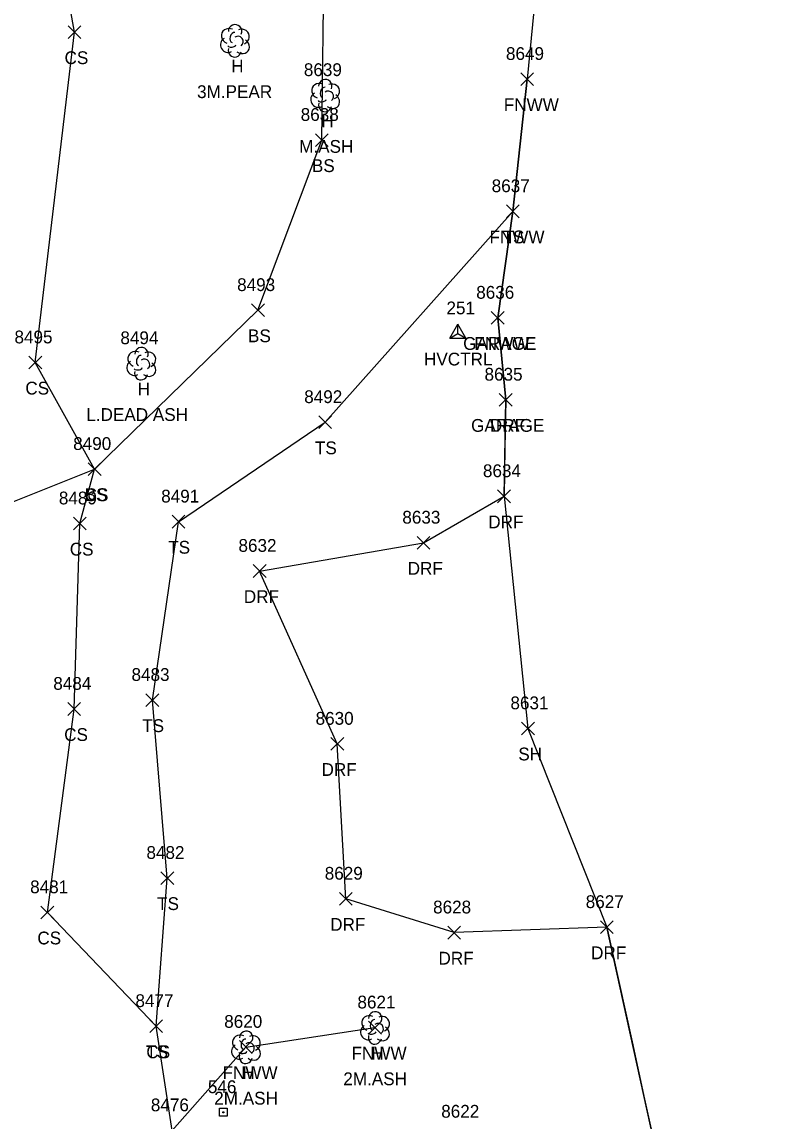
# Model space of a CAD drawing. Extents: x 1439173 to 1457902, y 641926 to 659889.
# Drawn here: x 1448419.9 to 1448537.3, y 645547.6 to 645719.4 of the extents above; entities that cross this region are included whole.
import ezdxf

# ---------------------------------------------------------------- set-up
doc = ezdxf.new("R2010")
doc.units = 0
for name, color, linetype in [('C_A', 7, 'Continuous'), ('C_I', 7, 'Continuous'), ('CPSM', 7, 'Continuous'), ('L_A', 7, 'Continuous'), ('L_C', 7, 'Continuous'), ('L_I', 7, 'Continuous'), ('L_TIC', 7, 'Continuous'), ('LBC', 7, 'Continuous'), ('LELB', 7, 'Continuous'), ('Level 18', 7, 'Continuous'), ('LFNC', 7, 'Continuous'), ('LSOGP', 7, 'Continuous'), ('LTD', 7, 'Continuous'), ('M_I', 7, 'Continuous'), ('R_A', 7, 'Continuous'), ('R_I', 7, 'Continuous'), ('R_TIC', 7, 'Continuous'), ('RDF', 7, 'Continuous')]:
    doc.layers.add(name, color=color, linetype=linetype)

msp = doc.modelspace()

# ---------------------------------------------------------------- linework, layer by layer
at = {"layer": 'CPSM'}
for p, q in [((1448486.83, 645669.99), (1448488.08, 645672.16)), ((1448489.33, 645669.99), (1448488.08, 645672.16)), ((1448488.09, 645670.71), (1448488.08, 645672.16)), ((1448486.83, 645669.99), (1448488.09, 645670.71)), ((1448486.83, 645669.99), (1448489.33, 645669.99)), ((1448488.09, 645670.71), (1448488.09, 645670.71)), ((1448488.09, 645670.71), (1448489.33, 645669.99))]:
    msp.add_line(p, q, dxfattribs=at)
at = {"layer": 'L_TIC'}
for points in [[(1448427.13, 645716.84), (1448429.13, 645718.84)], [(1448429.13, 645716.84), (1448427.13, 645718.84)], [(1448497.9, 645709.49), (1448499.9, 645711.49)], [(1448499.9, 645709.49), (1448497.9, 645711.49)], [(1448497.9, 645709.49), (1448499.9, 645711.49)], [(1448499.9, 645709.49), (1448497.9, 645711.49)], [(1448465.81, 645699.96), (1448467.81, 645701.96)], [(1448467.81, 645699.96), (1448465.81, 645701.96)], [(1448495.66, 645688.81), (1448497.66, 645690.81)], [(1448497.66, 645688.81), (1448495.66, 645690.81)], [(1448495.66, 645688.81), (1448497.66, 645690.81)], [(1448497.66, 645688.81), (1448495.66, 645690.81)], [(1448455.82, 645673.35), (1448457.82, 645675.35)], [(1448457.82, 645673.35), (1448455.82, 645675.35)], [(1448493.3, 645672.15), (1448495.3, 645674.15)], [(1448495.3, 645672.15), (1448493.3, 645674.15)], [(1448493.3, 645672.15), (1448495.3, 645674.15)], [(1448495.3, 645672.15), (1448493.3, 645674.15)], [(1448421.01, 645665.17), (1448423.01, 645667.17)], [(1448423.01, 645665.17), (1448421.01, 645667.17)], [(1448494.55, 645659.34), (1448496.55, 645661.34)], [(1448496.55, 645659.34), (1448494.55, 645661.34)], [(1448466.31, 645655.83), (1448468.31, 645657.83)], [(1448468.31, 645655.83), (1448466.31, 645657.83)], [(1448430.28, 645648.5), (1448432.28, 645650.5)], [(1448432.28, 645648.5), (1448430.28, 645650.5)], [(1448430.28, 645648.5), (1448432.28, 645650.5)], [(1448432.28, 645648.5), (1448430.28, 645650.5)], [(1448443.38, 645640.28), (1448445.38, 645642.28)], [(1448445.38, 645640.28), (1448443.38, 645642.28)], [(1448427.96, 645639.99), (1448429.96, 645641.99)], [(1448429.96, 645639.99), (1448427.96, 645641.99)], [(1448427.08, 645610.99), (1448429.08, 645612.99)], [(1448429.08, 645610.99), (1448427.08, 645612.99)], [(1448439.31, 645612.38), (1448441.31, 645614.38)], [(1448441.31, 645612.38), (1448439.31, 645614.38)], [(1448498.03, 645607.95), (1448500.03, 645609.95)], [(1448500.03, 645607.95), (1448498.03, 645609.95)], [(1448441.64, 645584.55), (1448443.64, 645586.55)], [(1448443.64, 645584.55), (1448441.64, 645586.55)], [(1448422.89, 645579.18), (1448424.89, 645581.18)], [(1448424.89, 645579.18), (1448422.89, 645581.18)], [(1448439.92, 645561.38), (1448441.92, 645563.38)], [(1448441.92, 645561.38), (1448439.92, 645563.38)], [(1448439.92, 645561.38), (1448441.92, 645563.38)], [(1448441.92, 645561.38), (1448439.92, 645563.38)], [(1448474.11, 645561.16), (1448476.11, 645563.16)], [(1448476.11, 645561.16), (1448474.11, 645563.16)], [(1448453.93, 645558.13), (1448455.93, 645560.13)], [(1448455.93, 645558.13), (1448453.93, 645560.13)]]:
    msp.add_lwpolyline(points, dxfattribs=at)
at = {"layer": 'LBC'}
msp.add_lwpolyline([(1448495.55, 645660.34), (1448494.3, 645673.15)], dxfattribs=at)
at = {"layer": 'LELB'}
for points in [[(1448406.65, 645553.07), (1448413.88, 645573.37), (1448416.45, 645609.69), (1448416.69, 645643.68), (1448431.28, 645649.5), (1448456.82, 645674.35), (1448466.81, 645700.96), (1448467.19, 645730.29), (1448471.42, 645758.01)], [(1448440.92, 645562.38), (1448423.89, 645580.18), (1448428.08, 645611.99), (1448428.96, 645640.99), (1448431.28, 645649.5), (1448422.01, 645666.17), (1448428.13, 645717.84), (1448422.44, 645749.73)], [(1448443.38, 645546.08), (1448440.92, 645562.38), (1448442.64, 645585.55), (1448440.31, 645613.38), (1448444.38, 645641.28), (1448467.31, 645656.83), (1448496.66, 645689.81)]]:
    msp.add_lwpolyline(points, dxfattribs=at)
at = {"layer": 'Level 18'}
msp.add_lwpolyline([(1448450.78, 645549.55), (1448452.03, 645549.55), (1448452.03, 645548.3), (1448450.78, 645548.3)], close=True, dxfattribs=at)
msp.add_circle((1448451.41, 645548.92), 0.0833, dxfattribs=at)
at = {"layer": 'LFNC'}
for points in [[(1448408.71, 645537.14), (1448406.65, 645553.07), (1448406.84, 645570.83), (1448403.03, 645603.97), (1448399.71, 645645.27), (1448398.94, 645666), (1448395.14, 645693.25), (1448392.68, 645733.91), (1448422.44, 645749.73), (1448449.06, 645754.04), (1448471.42, 645758.01), (1448503.03, 645761.43), (1448501.38, 645735.65), (1448498.9, 645710.49)], [(1448494.3, 645673.15), (1448496.66, 645689.81), (1448498.9, 645710.49)], [(1448408.71, 645537.14), (1448418.31, 645535.39), (1448433.27, 645534.74), (1448443.38, 645546.08), (1448454.93, 645559.13), (1448475.11, 645562.16)]]:
    msp.add_lwpolyline(points, dxfattribs=at)
at = {"layer": 'LSOGP'}
msp.add_lwpolyline([(1448475.95, 645948.06), (1448486.15, 645908.28), (1448484.69, 645866.76), (1448507.78, 645848.04), (1448504.75, 645812.32), (1448504.57, 645770.47), (1448505.1, 645766.43), (1448504.75, 645764.39), (1448503.03, 645761.43), (1448501.38, 645735.65), (1448498.9, 645710.49), (1448496.66, 645689.81), (1448494.3, 645673.15), (1448495.55, 645660.34), (1448495.42, 645652.8), (1448495.29, 645645.25), (1448499.03, 645608.95), (1448511.36, 645577.86), (1448513.33, 645568.91), (1448515.3, 645559.95), (1448517.27, 645551), (1448519.24, 645542.04)], dxfattribs=at)
at = {"layer": 'LTD'}
for p, q in [((1448453.2, 645716.53), (1448453.2, 645716.53)), ((1448453.2, 645716.53), (1448453.2, 645716.53)), ((1448467.31, 645707.97), (1448467.31, 645707.97)), ((1448467.31, 645707.97), (1448467.31, 645707.97)), ((1448438.57, 645666.04), (1448438.57, 645666.04)), ((1448438.57, 645666.04), (1448438.57, 645666.04)), ((1448475.11, 645562.16), (1448475.11, 645562.16)), ((1448475.11, 645562.16), (1448475.11, 645562.16)), ((1448454.93, 645559.13), (1448454.93, 645559.13)), ((1448454.93, 645559.13), (1448454.93, 645559.13))]:
    msp.add_line(p, q, dxfattribs=at)
for centre in [(1448453.24, 645717.97), (1448467.35, 645709.4), (1448438.61, 645667.48), (1448475.15, 645563.59), (1448454.98, 645560.56)]:
    msp.add_arc(centre, 1.05, 335.5272, 180.9563, dxfattribs=at)
for centre, major_axis, ratio, start_param, end_param in [((1448452.4, 645717.2), (1.21, -0.51), 0.895232, 1.570796, 4.712389), ((1448452.99, 645716.99), (-0.208, -0.792), 0.645439, 3.141593, 6.283185), ((1448454.24, 645717.12), (-1.14, -0.48), 0.949671, 1.570796, 4.712389), ((1448452.11, 645715.83), (0.58, -1.04), 0.959034, 3.141593, 6.283185), ((1448453.7, 645716.37), (-0.5, 0.667), 0.989748, 3.141593, 6.283185), ((1448454.2, 645715.7), (-1.09, 0.79), 0.841452, 1.570796, 4.712389), ((1448453.2, 645715.03), (0.26, 1.06), 0.942809, 1.570796, 4.712389), ((1448452.74, 645715.78), (-0.625, -0.083), 0.423636, 0, 3.141593), ((1448466.52, 645708.63), (1.21, -0.51), 0.895232, 1.570796, 4.712389), ((1448467.1, 645708.42), (-0.208, -0.792), 0.645439, 3.141593, 6.283185), ((1448468.35, 645708.55), (-1.14, -0.48), 0.949671, 1.570796, 4.712389), ((1448466.22, 645707.26), (0.58, -1.04), 0.959034, 3.141593, 6.283185), ((1448467.81, 645707.8), (-0.5, 0.667), 0.989748, 3.141593, 6.283185), ((1448468.31, 645707.13), (-1.09, 0.79), 0.841452, 1.570796, 4.712389), ((1448467.31, 645706.47), (0.26, 1.06), 0.942809, 1.570796, 4.712389), ((1448466.85, 645707.21), (-0.625, -0.083), 0.423636, 0, 3.141593), ((1448437.77, 645666.71), (1.21, -0.51), 0.895232, 1.570796, 4.712389), ((1448439.61, 645666.63), (-1.14, -0.48), 0.949671, 1.570796, 4.712389), ((1448437.48, 645665.34), (0.58, -1.04), 0.959034, 3.141593, 6.283185), ((1448438.36, 645666.5), (-0.208, -0.792), 0.645439, 3.141593, 6.283185), ((1448439.07, 645665.88), (-0.5, 0.667), 0.989748, 3.141593, 6.283185), ((1448438.57, 645664.54), (0.26, 1.06), 0.942809, 1.570796, 4.712389), ((1448438.11, 645665.29), (-0.625, -0.083), 0.423636, 0, 3.141593), ((1448439.57, 645665.21), (-1.09, 0.79), 0.841452, 1.570796, 4.712389), ((1448474.32, 645562.83), (1.21, -0.51), 0.895232, 1.570796, 4.712389), ((1448474.9, 645562.62), (-0.208, -0.792), 0.645439, 3.141593, 6.283185), ((1448476.15, 645562.74), (-1.14, -0.48), 0.949671, 1.570796, 4.712389), ((1448474.02, 645561.45), (0.58, -1.04), 0.959034, 3.141593, 6.283185), ((1448474.65, 645561.41), (-0.625, -0.083), 0.423636, 0, 3.141593), ((1448475.61, 645561.99), (-0.5, 0.667), 0.989748, 3.141593, 6.283185), ((1448476.11, 645561.33), (-1.09, 0.79), 0.841452, 1.570796, 4.712389), ((1448454.14, 645559.79), (1.21, -0.51), 0.895232, 1.570796, 4.712389), ((1448454.72, 645559.59), (-0.208, -0.792), 0.645439, 3.141593, 6.283185), ((1448455.43, 645558.96), (-0.5, 0.667), 0.989748, 3.141593, 6.283185), ((1448455.97, 645559.71), (-1.14, -0.48), 0.949671, 1.570796, 4.712389), ((1448475.11, 645560.66), (0.26, 1.06), 0.942809, 1.570796, 4.712389), ((1448453.85, 645558.42), (0.58, -1.04), 0.959034, 3.141593, 6.283185), ((1448454.47, 645558.38), (-0.625, -0.083), 0.423636, 0, 3.141593), ((1448455.93, 645558.29), (-1.09, 0.79), 0.841452, 1.570796, 4.712389), ((1448454.93, 645557.63), (0.26, 1.06), 0.942809, 1.570796, 4.712389)]:
    msp.add_ellipse(centre, major_axis=major_axis, ratio=ratio, start_param=start_param, end_param=end_param, dxfattribs=at)
at = {"layer": 'R_TIC'}
for points in [[(1448494.55, 645659.34), (1448496.55, 645661.34)], [(1448496.55, 645659.34), (1448494.55, 645661.34)], [(1448494.29, 645644.25), (1448496.29, 645646.25)], [(1448496.29, 645644.25), (1448494.29, 645646.25)], [(1448481.69, 645636.98), (1448483.69, 645638.98)], [(1448483.69, 645636.98), (1448481.69, 645638.98)], [(1448456.08, 645632.57), (1448458.08, 645634.57)], [(1448458.08, 645632.57), (1448456.08, 645634.57)], [(1448468.22, 645605.53), (1448470.22, 645607.53)], [(1448470.22, 645605.53), (1448468.22, 645607.53)], [(1448469.57, 645581.3), (1448471.57, 645583.3)], [(1448471.57, 645581.3), (1448469.57, 645583.3)], [(1448510.36, 645576.86), (1448512.36, 645578.86)], [(1448512.36, 645576.86), (1448510.36, 645578.86)], [(1448486.51, 645576.02), (1448488.51, 645578.02)], [(1448488.51, 645576.02), (1448486.51, 645578.02)]]:
    msp.add_lwpolyline(points, dxfattribs=at)
at = {"layer": 'RDF'}
msp.add_lwpolyline([(1448528.79, 645275.02), (1448533.61, 645310), (1448537.34, 645333.68), (1448537.21, 645371.92), (1448532.46, 645411.24), (1448534.15, 645433.8), (1448526.16, 645474.31), (1448520.26, 645509.87), (1448519.24, 645542.04), (1448511.36, 645577.86), (1448487.51, 645577.02), (1448470.57, 645582.3), (1448469.22, 645606.53), (1448457.08, 645633.57), (1448482.69, 645637.98), (1448495.29, 645645.25), (1448495.55, 645660.34)], dxfattribs=at)

# ---------------------------------------------------------------- texts
at = {"layer": 'C_A'}
msp.add_text('HVCTRL', height=2, dxfattribs=at).set_placement((1448482.78, 645665.71))
at = {"layer": 'C_I'}
msp.add_text('251', height=2, dxfattribs=at).set_placement((1448486.29, 645673.71))
at = {"layer": 'L_A'}
for s, p in [('CS', (1448426.58, 645712.84)), ('H', (1448452.63, 645711.53)), ('FNWW', (1448495.25, 645705.49)), ('FNWW', (1448495.25, 645705.49)), ('H', (1448466.74, 645702.97)), ('BS', (1448465.25, 645695.96)), ('TS', (1448495.07, 645684.81)), ('FNWW', (1448493.01, 645684.81)), ('BS', (1448455.26, 645669.35)), ('GARAGE', (1448488.9, 645668.15)), ('FNWW', (1448490.65, 645668.15)), ('CS', (1448420.45, 645661.17)), ('H', (1448438, 645661.04)), ('GARAGE', (1448490.14, 645655.34)), ('TS', (1448465.72, 645651.83)), ('CS', (1448429.72, 645644.5)), ('BS', (1448429.72, 645644.5)), ('CS', (1448427.4, 645635.99)), ('TS', (1448442.79, 645636.28)), ('TS', (1448438.72, 645608.38)), ('CS', (1448426.52, 645606.99)), ('SH', (1448497.52, 645603.95)), ('TS', (1448441.05, 645580.55)), ('CS', (1448422.33, 645575.18)), ('TS', (1448439.33, 645557.38)), ('CS', (1448439.36, 645557.38)), ('FNWW', (1448471.45, 645557.16)), ('H', (1448474.54, 645557.16)), ('FNWW', (1448451.28, 645554.13)), ('H', (1448454.36, 645554.13))]:
    msp.add_text(s, height=2, dxfattribs=at).set_placement(p)
at = {"layer": 'L_C'}
for s, p in [('3M.PEAR', (1448447.3, 645707.53)), ('M.ASH', (1448463.26, 645698.97)), ('L.DEAD ASH', (1448429.98, 645657.04)), ('2M.ASH', (1448470.16, 645553.16)), ('2M.ASH', (1448449.98, 645550.13))]:
    msp.add_text(s, height=2, dxfattribs=at).set_placement(p)
at = {"layer": 'L_I'}
for s, p in [('8649', (1448495.59, 645713.49)), ('8649', (1448495.59, 645713.49)), ('8639', (1448463.99, 645710.97)), ('8638', (1448463.5, 645703.96)), ('8637', (1448493.36, 645692.81)), ('8637', (1448493.36, 645692.81)), ('8493', (1448453.56, 645677.35)), ('8636', (1448490.94, 645676.15)), ('8636', (1448490.94, 645676.15)), ('8495', (1448418.75, 645669.17)), ('8494', (1448435.31, 645669.04)), ('8635', (1448492.24, 645663.34)), ('8492', (1448464.05, 645659.83)), ('8490', (1448427.93, 645652.5)), ('8490', (1448427.93, 645652.5)), ('8489', (1448425.69, 645643.99)), ('8491', (1448441.69, 645644.28)), ('8483', (1448437.05, 645616.38)), ('8484', (1448424.82, 645614.99)), ('8631', (1448496.29, 645611.95)), ('8482', (1448439.38, 645588.55)), ('8481', (1448421.2, 645583.18)), ('8477', (1448437.66, 645565.38)), ('8477', (1448437.66, 645565.38)), ('8621', (1448472.37, 645565.16)), ('8621', (1448472.37, 645565.16)), ('8620', (1448451.54, 645562.13)), ('8620', (1448451.54, 645562.13)), ('8476', (1448440.07, 645549.08)), ('8476', (1448440.07, 645549.08)), ('8622', (1448485.47, 645548.08))]:
    msp.add_text(s, height=2, dxfattribs=at).set_placement(p)
at = {"layer": 'M_I'}
msp.add_text('546', height=2, dxfattribs=at).set_placement((1448448.99, 645551.92))
at = {"layer": 'R_A'}
for p in [(1448493.08, 645655.34), (1448492.83, 645640.25), (1448480.23, 645632.98), (1448454.61, 645628.57), (1448466.76, 645601.53), (1448468.11, 645577.3), (1448485.04, 645572.02), (1448508.9, 645572.86)]:
    msp.add_text('DRF', height=2, dxfattribs=at).set_placement(p)
at = {"layer": 'R_I'}
for s, p in [('8635', (1448492.24, 645663.34)), ('8634', (1448491.99, 645648.25)), ('8633', (1448479.39, 645640.98)), ('8632', (1448453.77, 645636.57)), ('8630', (1448465.83, 645609.53)), ('8629', (1448467.26, 645585.3)), ('8628', (1448484.2, 645580.02)), ('8627', (1448508.06, 645580.86))]:
    msp.add_text(s, height=2, dxfattribs=at).set_placement(p)

doc.saveas('drawing.dxf')
